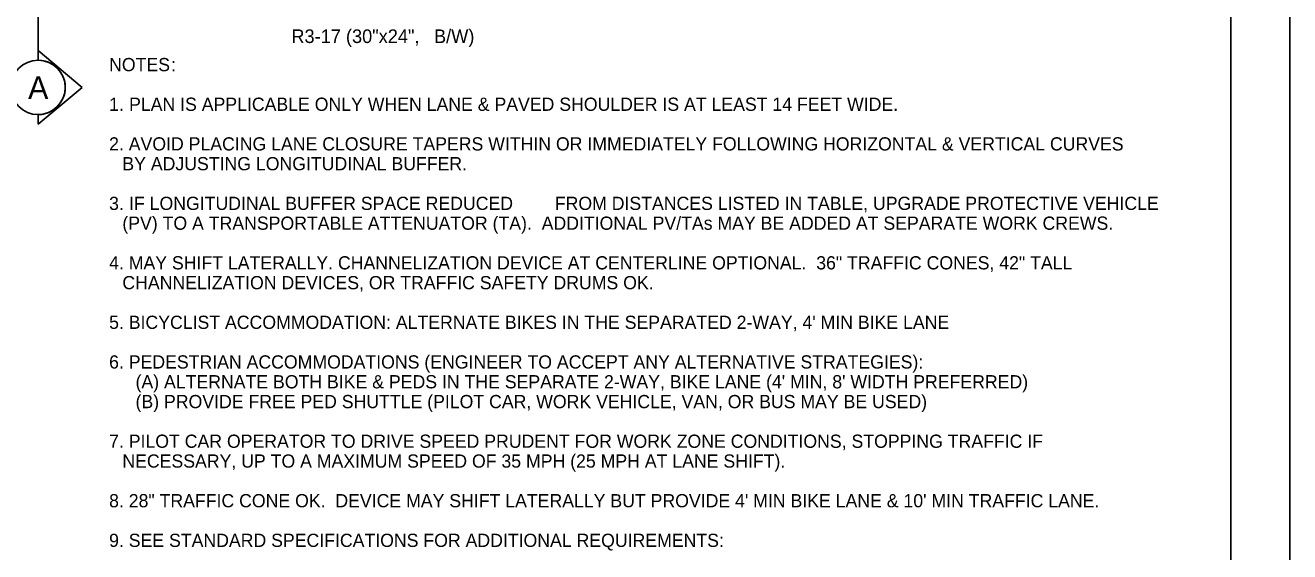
# Model space of a CAD drawing. Extents: x 99999.1 to 100095.7, y 99995 to 100010.7.
# Drawn here: x 100049.37 to 100056.06, y 100002.85 to 100005.63 of the extents above; entities that cross this region are included whole.
import ezdxf

# ---------------------------------------------------------------- set-up
doc = ezdxf.new("R2010")
doc.units = 0
for name, color, linetype in [('SH_GI_GeneralNotesBodyText', 7, 'Continuous'), ('SH_GI_PlotLimits', 7, 'Continuous'), ('SH_GI_SectionCut', 7, 'Continuous'), ('SH_GI_SheetBorder', 7, 'Continuous'), ('TR_WZ_WorkZoneDetails', 7, 'Continuous')]:
    doc.layers.add(name, color=color, linetype=linetype)

msp = doc.modelspace()

# ---------------------------------------------------------------- linework, layer by layer
at = {"layer": 'SH_GI_PlotLimits'}
msp.add_lwpolyline([(100039.0625, 99999.6875), (100056.0625, 99999.6875), (100056.0625, 100010.6875), (100039.0625, 100010.6875)], close=True, dxfattribs=at)
at = {"layer": 'SH_GI_SectionCut'}
for p, q in [((100049.4338, 100007.7396), (100049.4338, 100005.4996)), ((100049.4337, 100005.4996), (100049.4337, 100005.4487)), ((100049.6664, 100005.3048), (100049.4337, 100005.4996)), ((100049.4337, 100005.1099), (100049.6664, 100005.3048)), ((100049.4337, 100005.1608), (100049.4337, 100005.1099))]:
    msp.add_line(p, q, dxfattribs=at)
msp.add_circle((100049.4338, 100005.3048), 0.144, dxfattribs=at)
msp.add_arc((100049.4338, 100005.3048), 0.144, 269.99779, 90.00221, dxfattribs=at)
at = {"layer": 'SH_GI_SheetBorder'}
msp.add_line((100055.75, 100010.375), (100055.75, 100000), dxfattribs=at)

# ---------------------------------------------------------------- texts
at = {"layer": 'SH_GI_GeneralNotesBodyText'}
for s, p in [('NOTES', (100049.8098, 100005.3906)), (':', (100050.1373, 100005.3906)), ('1. ', (100049.8098, 100005.1806)), ('PLAN IS APPLICABLE ONLY WHEN LANE & PAVED SHOULDER IS AT LEAST 14 FEET WIDE.', (100049.9155, 100005.1806)), ('2. AVOID PLACING LANE CLOSURE TAPERS WITHIN OR IMMEDIATELY FOLLOWING HORIZONTAL & VERTICAL CURVES ', (100049.8098, 100004.9706)), ('BY ADJUSTING LONGITUDINAL BUFFER.', (100049.88, 100004.8656)), ('3. ', (100049.8098, 100004.6556)), ('IF LONGITUDINAL BUFFER SPACE REDUCED', (100049.9155, 100004.6556)), (' FROM DISTANCES LISTED IN TABLE, UPGRADE PROTECTIVE VEHICLE ', (100052.1442, 100004.6556)), ('(PV) TO A TRANSPORTABLE ATTENUATOR (TA).  ADDITIONAL PV/TAs MAY BE ADDED AT SEPARATE WORK CREWS.', (100049.88, 100004.5506)), ('4. MAY SHIFT LATERALLY. CHANNELIZATION DEVICE AT CENTERLINE OPTIONAL.  36" TRAFFIC CONES, 42" TALL ', (100049.8098, 100004.3406)), ('CHANNELIZATION DEVICES, OR TRAFFIC SAFETY DRUMS OK.', (100049.88, 100004.2356)), ("5. BICYCLIST ACCOMMODATION: ALTERNATE BIKES IN THE SEPARATED 2-WAY, 4' MIN BIKE LANE", (100049.8098, 100004.0256)), ('6. PEDESTRIAN ACCOMMODATIONS (ENGINEER TO ACCEPT ANY ALTERNATIVE STRATEGIES):', (100049.8098, 100003.8156)), ("(A) ALTERNATE BOTH BIKE & PEDS IN THE SEPARATE 2-WAY, BIKE LANE (4' MIN, 8' WIDTH PREFERRED)", (100049.9498, 100003.7106)), ('(B) PROVIDE FREE PED SHUTTLE (PILOT CAR, WORK VEHICLE, VAN, OR BUS MAY BE USED)', (100049.9498, 100003.6056)), ('7. PILOT CAR OPERATOR TO DRIVE SPEED PRUDENT FOR WORK ZONE CONDITIONS, STOPPING TRAFFIC IF ', (100049.8098, 100003.3956)), ('NECESSARY, UP TO A MAXIMUM SPEED OF 35 MPH (25 MPH AT LANE SHIFT).', (100049.88, 100003.2906)), ('8. 28" TRAFFIC CONE OK.  DEVICE MAY SHIFT LATERALLY BUT PROVIDE 4\' MIN BIKE LANE & 10\' MIN TRAFFIC LANE.', (100049.8098, 100003.0806)), ('9. SEE STANDARD SPECIFICATIONS FOR ADDITIONAL REQUIREMENTS:', (100049.8098, 100002.8706))]:
    msp.add_text(s, height=0.07, rotation=360, dxfattribs=at).set_placement(p)
at = {"layer": 'SH_GI_SectionCut'}
msp.add_text('A', height=0.12, rotation=0.00995, dxfattribs=at).set_placement((100049.3809, 100005.2439))
at = {"layer": 'TR_WZ_WorkZoneDetails'}
for s, p in [('R3-17 (30"x24",', (100050.7752, 100005.5399)), ('B/W)', (100051.5306, 100005.5399))]:
    msp.add_text(s, height=0.072, rotation=360, dxfattribs=at).set_placement(p)

doc.saveas('drawing.dxf')
